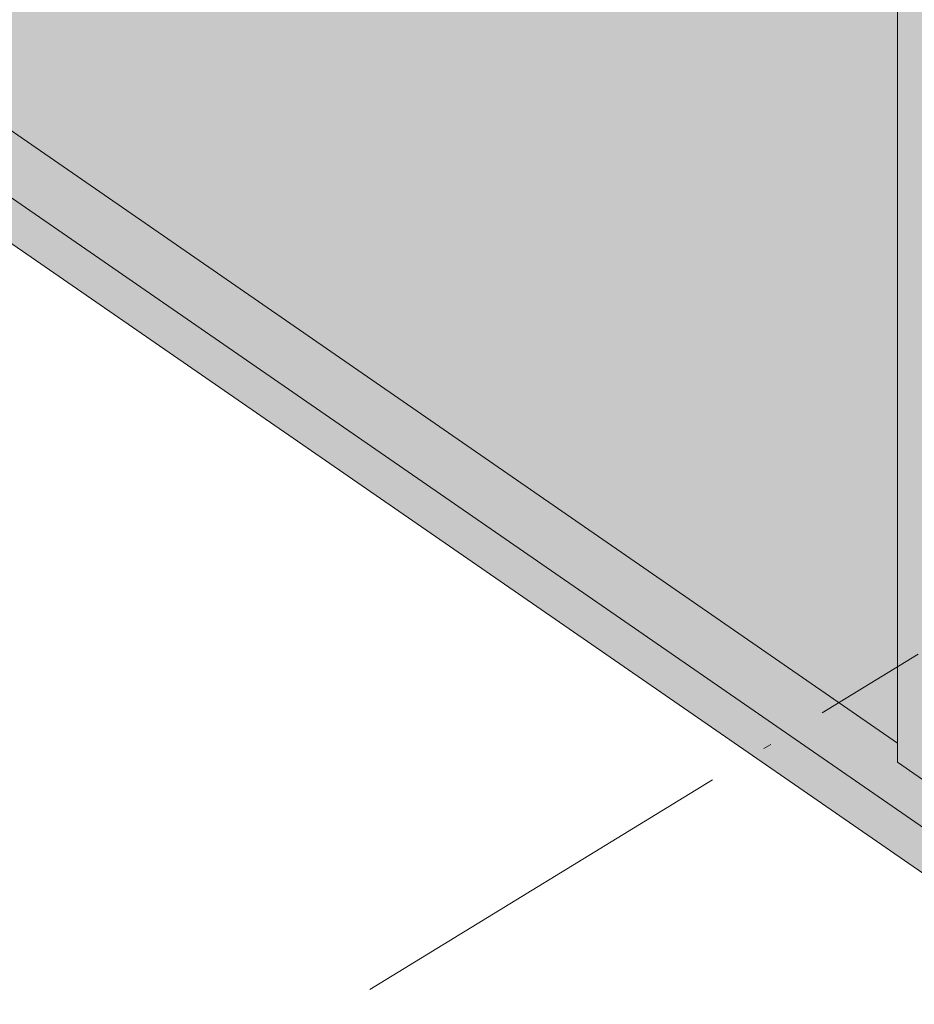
# Model space of a CAD drawing. Header units: millimetres. Extents: x 0 to 1517, y -116 to 725.
# Tile 363 of 501: x 1033 to 1055, y 533 to 558. Entities that reach past the tile are written whole.
import ezdxf

# ---------------------------------------------------------------- set-up
doc = ezdxf.new("R2010")
doc.units = ezdxf.units.MM
doc.linetypes.add('CADWORK_5', pattern=[13.2, 10, -1.5, 0.2, -1.5])
doc.layers.add('Ech.1_100', color=7, linetype='Continuous')

msp = doc.modelspace()

# ---------------------------------------------------------------- hatches: boundary and pattern name
at = {"layer": 'Ech.1_100', "linetype": 'Continuous', "lineweight": 5, "true_color": 0xdcdcdc, "transparency": 33554687}
for points in [[(1056.457, 538.976), (1056.093, 538.753), (1055.065, 539.463), (1055.065, 539.937), (1032.478, 555.533), (1032.114, 555.311), (1031.086, 556.02), (1031.086, 556.494), (1008.5, 572.09), (1008.135, 571.868), (1007.108, 572.578), (1007.108, 574.138), (1004.998, 572.849), (1113.93, 497.632), (1117.572, 499.856), (1115.463, 501.313), (1115.463, 500.128), (1113.642, 499.016), (1112.614, 499.725), (1112.614, 500.199), (1094.823, 512.484), (1094.459, 512.262), (1093.431, 512.971), (1093.431, 513.445), (1075.64, 525.73), (1075.276, 525.508), (1074.248, 526.217), (1074.248, 526.691), (1056.457, 538.976)], [(1113.93, 497.632), (1004.998, 572.849), (1004.998, 571.709), (1113.93, 496.491), (1113.93, 497.632)], [(1055.75, 564.844), (1055.065, 564.426), (1055.065, 539.463), (1056.093, 538.753), (1056.093, 564.608), (1055.75, 564.844)]]:
    msp.add_hatch(color=254, dxfattribs=at).paths.add_polyline_path(points)
at = {"layer": 'Ech.1_100', "linetype": 'Continuous', "lineweight": 5, "true_color": 0xf8f8f8, "transparency": 33554687}
msp.add_hatch(color=7, dxfattribs=at).paths.add_polyline_path([(1044.279, 566.015), (1044.213, 565.975), (1043.871, 566.211), (1043.871, 566.297), (1043.375, 566.64), (1043.309, 566.599), (1042.966, 566.836), (1042.966, 566.922), (1042.471, 567.264), (1042.404, 567.224), (1042.062, 567.46), (1042.062, 567.546), (1041.566, 567.888), (1041.5, 567.848), (1041.158, 568.085), (1041.158, 568.171), (1040.662, 568.513), (1040.596, 568.472), (1040.253, 568.709), (1040.253, 568.795), (1039.758, 569.137), (1039.691, 569.097), (1039.349, 569.333), (1039.349, 569.42), (1038.853, 569.762), (1038.787, 569.721), (1038.445, 569.958), (1038.445, 570.044), (1037.949, 570.386), (1037.883, 570.346), (1037.54, 570.582), (1037.54, 570.668), (1037.045, 571.011), (1036.978, 570.97), (1036.636, 571.207), (1036.636, 571.293), (1036.14, 571.635), (1036.074, 571.595), (1035.731, 571.831), (1035.731, 571.917), (1035.236, 572.26), (1035.17, 572.219), (1034.827, 572.456), (1034.827, 572.542), (1034.332, 572.884), (1034.265, 572.844), (1033.923, 573.08), (1033.923, 573.166), (1033.427, 573.508), (1033.361, 573.468), (1033.018, 573.705), (1033.018, 573.791), (1032.523, 574.133), (1032.478, 574.106), (1032.478, 555.533), (1055.065, 539.937), (1055.065, 558.481), (1054.723, 558.718), (1054.723, 558.804), (1054.227, 559.146), (1054.161, 559.106), (1053.818, 559.342), (1053.818, 559.428), (1053.323, 559.771), (1053.257, 559.73), (1052.914, 559.967), (1052.914, 560.053), (1052.418, 560.395), (1052.352, 560.355), (1052.01, 560.591), (1052.01, 560.677), (1051.514, 561.02), (1051.448, 560.979), (1051.105, 561.216), (1051.105, 561.302), (1050.866, 561.467), (1050.344, 561.012), (1048.091, 559.636), (1047.749, 559.873), (1047.616, 560.345), (1049.771, 562.223), (1049.705, 562.268), (1049.639, 562.228), (1049.297, 562.465), (1049.297, 562.551), (1048.801, 562.893), (1048.735, 562.852), (1048.392, 563.089), (1048.392, 563.175), (1047.897, 563.517), (1047.83, 563.477), (1047.488, 563.713), (1047.488, 563.8), (1046.992, 564.142), (1046.926, 564.101), (1046.584, 564.338), (1046.584, 564.424), (1046.088, 564.766), (1046.022, 564.726), (1045.679, 564.962), (1045.679, 565.048), (1045.184, 565.391), (1045.117, 565.35), (1044.775, 565.587), (1044.775, 565.673), (1044.279, 566.015)])

# ---------------------------------------------------------------- linework, layer by layer
at = {"layer": 'Ech.1_100', "color": 7, "linetype": 'Continuous', "lineweight": 5}
for points in [[(1004.998, 572.849), (1113.93, 497.632), (1117.572, 499.856), (1115.463, 501.313), (1115.463, 500.128), (1113.642, 499.016), (1112.614, 499.725), (1112.614, 500.199), (1094.823, 512.484), (1094.459, 512.262), (1093.431, 512.971), (1093.431, 513.445), (1075.64, 525.73), (1075.276, 525.508), (1074.248, 526.217), (1074.248, 526.691), (1056.457, 538.976), (1056.457, 538.976), (1056.093, 538.753), (1055.065, 539.463), (1055.065, 539.937), (1032.478, 555.533)], [(1032.478, 555.533), (1055.065, 539.937), (1055.065, 558.481)]]:
    msp.add_lwpolyline(points, dxfattribs=at)
for points in [[(1113.93, 497.632), (1004.998, 572.849), (1004.998, 571.709), (1113.93, 496.491), (1113.93, 497.632)], [(1055.75, 564.844), (1055.065, 564.426), (1055.065, 539.463), (1056.093, 538.753), (1056.093, 564.608), (1055.75, 564.844)]]:
    msp.add_lwpolyline(points, close=True, dxfattribs=at)
at = {"layer": 'Ech.1_100', "color": 7, "linetype": 'CADWORK_5', "lineweight": 5}
msp.add_lwpolyline([(1041.921, 533.808), (1055.579, 542.15)], dxfattribs=at)

doc.saveas('drawing.dxf')
